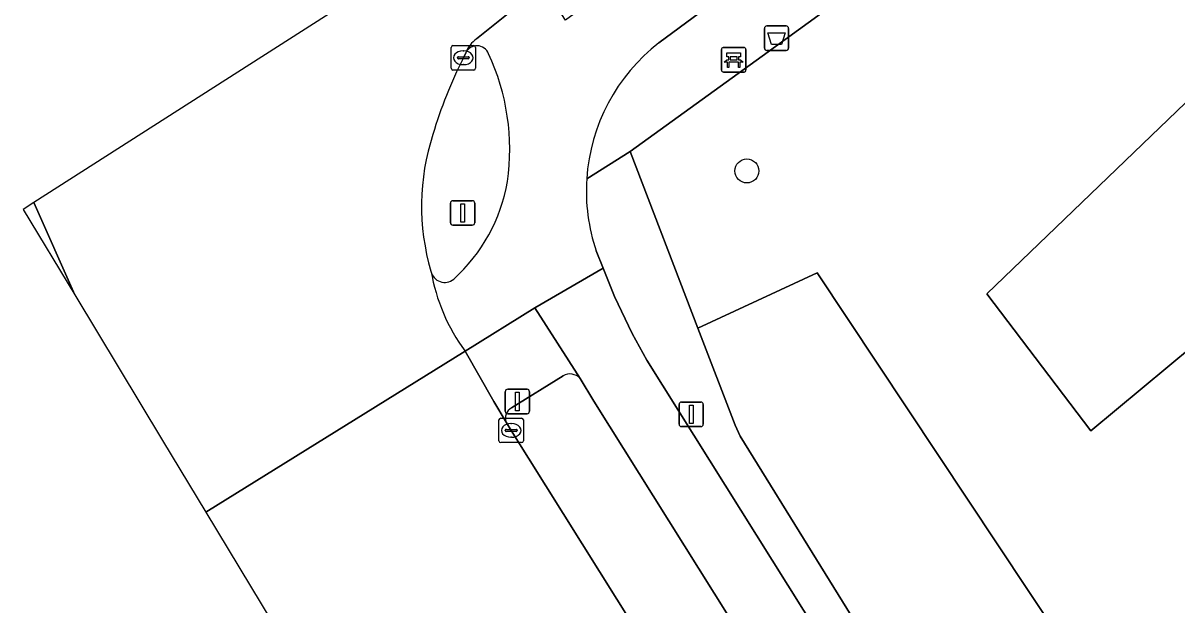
# Model space of a CAD drawing. Extents: x 160077 to 160948, y 386481 to 387498.
# Drawn here: x 160076.6 to 160123.71, y 387307.04 to 387330.8 of the extents above; entities that cross this region are included whole.
import ezdxf

# ---------------------------------------------------------------- set-up
doc = ezdxf.new("R2010")
doc.units = 0
for name, color, linetype in [('IMGEO_Afvalbak', 7, 'Continuous'), ('IMGEO_Bank', 7, 'Continuous'), ('IMGEO_Berm_groen', 7, 'Continuous'), ('IMGEO_Boom', 7, 'Continuous'), ('IMGEO_Fietspad_gesloten', 7, 'Continuous'), ('IMGEO_Groenvoorziening', 7, 'Continuous'), ('IMGEO_Kolk', 7, 'Continuous'), ('IMGEO_Lichtmast', 7, 'Continuous'), ('IMGEO_OVBaan_gesloten', 7, 'Continuous'), ('IMGEO_Portaal', 7, 'Continuous'), ('IMGEO_Rijbaan_regionaal_gesloten', 7, 'Continuous'), ('IMGEO_Verkeerseiland_groen', 7, 'Continuous'), ('IMGEO_Voetpad_gesloten', 7, 'Continuous'), ('IMGEO_Voetpad_open', 7, 'Continuous')]:
    doc.layers.add(name, color=color, linetype=linetype)

msp = doc.modelspace()

# ---------------------------------------------------------------- linework, layer by layer
at = {"layer": 'IMGEO_Afvalbak'}
for p, q in [((160106.966, 387330.678), (160107.756, 387330.678)), ((160107.756, 387330.678), (160106.966, 387330.678)), ((160106.866, 387329.778), (160106.866, 387330.578)), ((160106.866, 387330.578), (160106.866, 387329.778)), ((160107.856, 387330.578), (160107.856, 387329.778)), ((160107.856, 387329.778), (160107.856, 387330.578)), ((160107.756, 387329.678), (160106.966, 387329.678)), ((160106.966, 387329.678), (160107.756, 387329.678))]:
    msp.add_line(p, q, dxfattribs=at)
msp.add_lwpolyline([(160107.009, 387330.392), (160107.713, 387330.392), (160107.564, 387329.922), (160107.158, 387329.922), (160107.009, 387330.392)], dxfattribs=at)
for centre, start, end in [((160106.966, 387330.578), 90, 180), ((160106.966, 387330.578), 90, 180), ((160107.756, 387330.578), 0, 90), ((160107.756, 387330.578), 360, 90), ((160106.966, 387329.778), 180, 270), ((160106.966, 387329.778), 180, 270), ((160107.756, 387329.778), 270, 0), ((160107.756, 387329.778), 270, 0)]:
    msp.add_arc(centre, 0.1, start, end, dxfattribs=at)
at = {"layer": 'IMGEO_Bank'}
for p, q in [((160105.112, 387328.873), (160105.112, 387329.714)), ((160105.112, 387329.714), (160105.112, 387328.873)), ((160105.187, 387329.798), (160106.028, 387329.798)), ((160106.028, 387329.798), (160105.187, 387329.798)), ((160106.112, 387329.723), (160106.112, 387328.882)), ((160106.112, 387328.882), (160106.112, 387329.723)), ((160105.421, 387329.304), (160105.421, 387329.41)), ((160105.465, 387329.41), (160105.465, 387329.304)), ((160105.753, 387329.416), (160105.471, 387329.416)), ((160105.471, 387329.298), (160105.753, 387329.298)), ((160105.759, 387329.304), (160105.759, 387329.41)), ((160105.803, 387329.41), (160105.803, 387329.304)), ((160106.037, 387328.798), (160105.196, 387328.798)), ((160105.196, 387328.798), (160106.037, 387328.798)), ((160105.809, 387329.196), (160105.416, 387329.196))]:
    msp.add_line(p, q, dxfattribs=at)
for points in [[(160105.359, 387329.196), (160105.217, 387329.196), (160105.329, 387329.298), (160105.415, 387329.298)], [(160105.415, 387329.416), (160105.329, 387329.416), (160105.329, 387329.577), (160105.892, 387329.577), (160105.892, 387329.416), (160105.809, 387329.416)], [(160105.809, 387329.298), (160105.892, 387329.298), (160106.004, 387329.196), (160105.865, 387329.196)], [(160105.409, 387329.189), (160105.409, 387328.982), (160105.366, 387328.982), (160105.366, 387329.189)], [(160105.859, 387329.189), (160105.859, 387328.982), (160105.815, 387328.982), (160105.815, 387329.189)]]:
    msp.add_lwpolyline(points, dxfattribs=at)
for centre, radius, start, end in [((160105.19, 387329.72), 0.0779, 92.4484, 184.2845), ((160105.19, 387329.72), 0.0779, 92.4484, 184.2845), ((160106.034, 387329.72), 0.0779, 2.4484, 94.2845), ((160106.034, 387329.72), 0.0779, 2.4484, 94.2845), ((160105.414, 387329.409), 0.00671, 2.8957, 87.1043), ((160105.414, 387329.305), 0.00671, 272.8957, 357.1043), ((160105.471, 387329.409), 0.00671, 92.8957, 177.1043), ((160105.471, 387329.305), 0.00671, 182.8957, 267.1043), ((160105.753, 387329.409), 0.00671, 2.8957, 87.1043), ((160105.753, 387329.305), 0.00671, 272.8957, 357.1043), ((160105.81, 387329.409), 0.00671, 92.8957, 177.1043), ((160105.81, 387329.305), 0.00671, 182.8957, 267.1043), ((160105.19, 387328.876), 0.0779, 182.4484, 274.2845), ((160105.19, 387328.876), 0.0779, 182.4484, 274.2845), ((160105.359, 387329.189), 0.00671, 2.8957, 87.1043), ((160105.416, 387329.189), 0.00671, 92.8957, 177.1043), ((160105.808, 387329.189), 0.00671, 2.8957, 87.1043), ((160105.865, 387329.189), 0.00671, 92.8957, 177.1043), ((160106.034, 387328.876), 0.0779, 272.4484, 4.2845), ((160106.034, 387328.876), 0.0779, 272.4484, 4.2845)]:
    msp.add_arc(centre, radius, start, end, dxfattribs=at)
at = {"layer": 'IMGEO_Berm_groen'}
for points in [[(160098.648, 387316.391), (160096.542, 387315.086)], [(160125.245, 387274.696), (160122.542, 387279.222), (160099.906, 387315.367), (160099.341, 387316.28)], [(160096.318, 387314.501), (160096.531, 387314.167), (160101.546, 387306.151), (160106.581, 387298.148), (160112.126, 387289.301), (160117.165, 387281.298)]]:
    msp.add_lwpolyline(points, dxfattribs=at)
for centre, radius, start, end in [((160098.93, 387315.935), 0.536, 40.0182, 121.7819), ((160096.794, 387314.654), 0.5, 120.2521, 197.8436)]:
    msp.add_arc(centre, radius, start, end, dxfattribs=at)
at = {"layer": 'IMGEO_Boom'}
msp.add_circle((160106.151, 387324.76), 0.489, dxfattribs=at)
at = {"layer": 'IMGEO_Fietspad_gesloten'}
for points in [[(160102.559, 387329.987), (160105.052, 387331.844), (160103.253, 387334.242), (160101.156, 387332.685), (160098.74, 387330.916), (160097.829, 387332.341), (160095.117, 387330.153)], [(160094.645, 387317.405), (160097.499, 387319.172), (160100.284, 387320.786), (160100.002, 387321.494)], [(160129.06, 387274.05), (160114.864, 387296.614), (160102.066, 387317.033), (160101.473, 387318.123), (160100.745, 387319.628), (160100.284, 387320.786), (160097.499, 387319.172), (160099.341, 387316.28), (160099.906, 387315.367), (160122.542, 387279.222), (160125.245, 387274.696)]]:
    msp.add_lwpolyline(points, dxfattribs=at)
for centre, radius, start, end in [((160095.772, 387329.188), 1.166, 124.18, 160.4712), ((160095.132, 387329.363), 0.507, 21.0736, 154.875), ((160107.238, 387323.948), 7.64, 127.7667, 176.3126), ((160087.228, 387325.646), 9.241, 351.7874, 24.9551), ((160089.532, 387325.502), 6.943, 312.0535, 350.2464), ((160107.216, 387323.943), 7.619, 176.2636, 198.7472), ((160093.812, 387320.778), 0.568, 191.6051, 310.6373), ((160100.986, 387322.035), 7.852, 190.0593, 216.1383)]:
    msp.add_arc(centre, radius, start, end, dxfattribs=at)
at = {"layer": 'IMGEO_Groenvoorziening'}
for points in [[(160141.124, 387326.758), (160139.057, 387329.83), (160120.193, 387314.153), (160115.943, 387319.74), (160135, 387338.07), (160133.048, 387341.231), (160133.36, 387341.629), (160130.296, 387346.507), (160106.771, 387329.448), (160101.386, 387325.554), (160104.15, 387318.343), (160109.024, 387320.599), (160139.785, 387274.28), (160141.641, 387274.55), (160146.224, 387275.251), (160154.726, 387276.548), (160149.674, 387308.189), (160144.653, 387307.431)], [(160138.029, 387334.168), (160136.222, 387337.057), (160133.57, 387341.295), (160133.36, 387341.629), (160133.048, 387341.231), (160135, 387338.07), (160115.943, 387319.74), (160120.193, 387314.153), (160139.057, 387329.83), (160141.124, 387326.758), (160144.653, 387307.431), (160149.674, 387308.189), (160148.112, 387317.97), (160147.999, 387318.151), (160147.536, 387318.896), (160140.514, 387330.194)], [(160104.15, 387318.343), (160105.669, 387314.379), (160105.879, 387313.937), (160112.11, 387303.867), (160121.033, 387289.768), (160129.934, 387275.653), (160130.837, 387274.317), (160132.053, 387273.157), (160139.785, 387274.28), (160109.024, 387320.599)]]:
    msp.add_lwpolyline(points, close=True, dxfattribs=at)
at = {"layer": 'IMGEO_Kolk'}
for p, q in [((160094.077, 387328.954), (160094.077, 387329.806)), ((160094.152, 387329.88), (160095.004, 387329.88)), ((160095.078, 387329.806), (160095.078, 387328.954)), ((160094.336, 387329.374), (160094.336, 387329.386)), ((160094.774, 387329.337), (160094.376, 387329.337)), ((160094.379, 387329.423), (160094.777, 387329.423)), ((160094.565, 387329.66), (160094.59, 387329.66)), ((160094.82, 387329.386), (160094.82, 387329.374)), ((160095.004, 387328.88), (160094.152, 387328.88)), ((160094.588, 387329.1), (160094.563, 387329.1)), ((160096.105, 387314.667), (160096.957, 387314.667)), ((160096.03, 387313.741), (160096.03, 387314.593)), ((160096.289, 387314.161), (160096.289, 387314.173)), ((160096.332, 387314.21), (160096.73, 387314.21)), ((160096.518, 387314.447), (160096.543, 387314.447)), ((160096.773, 387314.173), (160096.773, 387314.161)), ((160097.031, 387314.593), (160097.031, 387313.741)), ((160096.727, 387314.124), (160096.329, 387314.124)), ((160096.541, 387313.887), (160096.516, 387313.887)), ((160096.957, 387313.667), (160096.105, 387313.667))]:
    msp.add_line(p, q, dxfattribs=at)
for points in [[(160094.077, 387328.954), (160094.077, 387329.806)], [(160094.152, 387329.88), (160095.004, 387329.88)], [(160095.078, 387329.806), (160095.078, 387328.954)], [(160095.004, 387328.88), (160094.152, 387328.88)], [(160096.105, 387314.667), (160096.957, 387314.667)], [(160096.03, 387313.741), (160096.03, 387314.593)], [(160097.031, 387314.593), (160097.031, 387313.741)], [(160096.957, 387313.667), (160096.105, 387313.667)]]:
    msp.add_lwpolyline(points, dxfattribs=at)
for centre, radius, start, end in [((160094.154, 387329.804), 0.0765, 91.552, 178.448), ((160094.154, 387329.804), 0.0765, 91.552, 178.448), ((160095.002, 387329.804), 0.0765, 1.552, 88.448), ((160095.002, 387329.804), 0.0765, 1.552, 88.448), ((160094.376, 387329.383), 0.0403, 85.8775, 175.7526), ((160094.373, 387329.373), 0.0366, 178.938, 274.7102), ((160094.777, 387329.38), 0.043, 264.8664, 352.4533), ((160094.781, 387329.385), 0.0386, 1.7309, 96.639), ((160094.154, 387328.956), 0.0765, 181.552, 268.448), ((160094.154, 387328.956), 0.0765, 181.552, 268.448), ((160095.002, 387328.956), 0.0765, 271.552, 358.448), ((160095.002, 387328.956), 0.0765, 271.552, 358.448), ((160096.107, 387314.591), 0.0765, 91.552, 178.448), ((160096.107, 387314.591), 0.0765, 91.552, 178.448), ((160096.955, 387314.591), 0.0765, 1.552, 88.448), ((160096.955, 387314.591), 0.0765, 1.552, 88.448), ((160096.329, 387314.17), 0.0403, 85.8775, 175.7526), ((160096.326, 387314.16), 0.0366, 178.938, 274.7102), ((160096.73, 387314.167), 0.043, 264.8664, 352.4533), ((160096.734, 387314.172), 0.0386, 1.7309, 96.639), ((160096.107, 387313.743), 0.0765, 181.552, 268.448), ((160096.107, 387313.743), 0.0765, 181.552, 268.448), ((160096.955, 387313.743), 0.0765, 271.552, 358.448), ((160096.955, 387313.743), 0.0765, 271.552, 358.448)]:
    msp.add_arc(centre, radius, start, end, dxfattribs=at)
for centre, major_axis, ratio, start_param, end_param in [((160094.564, 387329.38), (-0.387, 0.002), 0.722429, 4.712389, 7.853982), ((160094.589, 387329.38), (-0.39, 0.002), 0.717154, 1.570796, 4.712389), ((160096.517, 387314.167), (-0.387, 0.002), 0.722429, 4.712389, 7.853982), ((160096.542, 387314.167), (-0.39, 0.002), 0.717154, 1.570796, 4.712389)]:
    msp.add_ellipse(centre, major_axis=major_axis, ratio=ratio, start_param=start_param, end_param=end_param, dxfattribs=at)
at = {"layer": 'IMGEO_Lichtmast'}
for p, q in [((160096.288, 387314.947), (160096.288, 387315.747)), ((160096.288, 387315.747), (160096.288, 387314.947)), ((160096.388, 387315.847), (160097.178, 387315.847)), ((160097.178, 387315.847), (160096.388, 387315.847)), ((160097.278, 387315.747), (160097.278, 387314.947)), ((160097.278, 387314.947), (160097.278, 387315.747)), ((160103.382, 387314.423), (160103.382, 387315.223)), ((160103.382, 387315.223), (160103.382, 387314.423)), ((160103.482, 387315.323), (160104.272, 387315.323)), ((160104.272, 387315.323), (160103.482, 387315.323)), ((160104.372, 387315.223), (160104.372, 387314.423)), ((160104.372, 387314.423), (160104.372, 387315.223)), ((160097.178, 387314.847), (160096.388, 387314.847)), ((160096.388, 387314.847), (160097.178, 387314.847)), ((160104.272, 387314.323), (160103.482, 387314.323)), ((160103.482, 387314.323), (160104.272, 387314.323))]:
    msp.add_line(p, q, dxfattribs=at)
for points in [[(160096.708, 387315.722), (160096.858, 387315.722), (160096.858, 387314.972), (160096.708, 387314.972), (160096.708, 387315.722)], [(160103.802, 387315.198), (160103.952, 387315.198), (160103.952, 387314.448), (160103.802, 387314.448), (160103.802, 387315.198)]]:
    msp.add_lwpolyline(points, dxfattribs=at)
for centre, start, end in [((160096.388, 387315.747), 90, 180), ((160096.388, 387315.747), 90, 180), ((160097.178, 387315.747), 0, 90), ((160097.178, 387315.747), 360, 90), ((160103.482, 387315.223), 90, 180), ((160103.482, 387315.223), 90, 180), ((160104.272, 387315.223), 0, 90), ((160104.272, 387315.223), 360, 90), ((160096.388, 387314.947), 180, 270), ((160096.388, 387314.947), 180, 270), ((160097.178, 387314.947), 270, 0), ((160097.178, 387314.947), 270, 0), ((160103.482, 387314.423), 180, 270), ((160103.482, 387314.423), 180, 270), ((160104.272, 387314.423), 270, 0), ((160104.272, 387314.423), 270, 0)]:
    msp.add_arc(centre, 0.1, start, end, dxfattribs=at)
at = {"layer": 'IMGEO_OVBaan_gesloten'}
msp.add_lwpolyline([(160077.046, 387323.47), (160076.604, 387323.187), (160078.711, 387319.696), (160077.046, 387323.47)], dxfattribs=at)
at = {"layer": 'IMGEO_Portaal'}
for p, q in [((160094.051, 387322.646), (160094.051, 387323.446)), ((160094.051, 387323.446), (160094.051, 387322.646)), ((160094.151, 387323.546), (160094.941, 387323.546)), ((160094.941, 387323.546), (160094.151, 387323.546)), ((160095.041, 387323.446), (160095.041, 387322.646)), ((160095.041, 387322.646), (160095.041, 387323.446)), ((160094.941, 387322.546), (160094.151, 387322.546)), ((160094.151, 387322.546), (160094.941, 387322.546))]:
    msp.add_line(p, q, dxfattribs=at)
msp.add_lwpolyline([(160094.471, 387323.421), (160094.621, 387323.421), (160094.621, 387322.671), (160094.471, 387322.671), (160094.471, 387323.421)], dxfattribs=at)
for centre, start, end in [((160094.151, 387323.446), 90, 180), ((160094.151, 387323.446), 90, 180), ((160094.941, 387323.446), 0, 90), ((160094.941, 387323.446), 360, 90), ((160094.151, 387322.646), 180, 270), ((160094.151, 387322.646), 180, 270), ((160094.941, 387322.646), 270, 0), ((160094.941, 387322.646), 270, 0)]:
    msp.add_arc(centre, 0.1, start, end, dxfattribs=at)
at = {"layer": 'IMGEO_Rijbaan_regionaal_gesloten'}
for points in [[(160095.117, 387330.153), (160097.829, 387332.341), (160095.802, 387335.473), (160077.046, 387323.47), (160078.711, 387319.696), (160082.298, 387313.754), (160084.061, 387310.833)], [(160094.578, 387329.38), (160094.673, 387329.578)], [(160084.061, 387310.833), (160094.645, 387317.405)], [(160117.165, 387281.298), (160112.126, 387289.301), (160106.581, 387298.148), (160101.546, 387306.151), (160096.531, 387314.167), (160096.318, 387314.501), (160095.816, 387315.349), (160094.645, 387317.405), (160084.061, 387310.833), (160095.955, 387291.129), (160118.75, 387255.247)]]:
    msp.add_lwpolyline(points, dxfattribs=at)
for centre, radius, start, end in [((160095.772, 387329.188), 1.166, 124.18, 160.4712), ((160111.415, 387320.887), 18.858, 153.2341, 163.479), ((160102.272, 387323.327), 9.402, 161.8852, 196.4532), ((160100.986, 387322.035), 7.852, 190.0593, 216.1383)]:
    msp.add_arc(centre, radius, start, end, dxfattribs=at)
at = {"layer": 'IMGEO_Verkeerseiland_groen'}
msp.add_lwpolyline([(160094.673, 387329.578), (160094.578, 387329.38)], dxfattribs=at)
for centre, radius, start, end in [((160095.132, 387329.363), 0.507, 21.0736, 154.875), ((160111.415, 387320.887), 18.858, 153.2341, 163.479), ((160087.228, 387325.646), 9.241, 351.7874, 24.9551), ((160102.272, 387323.327), 9.402, 161.8852, 196.4532), ((160089.532, 387325.502), 6.943, 312.0535, 350.2464), ((160093.812, 387320.778), 0.568, 191.6051, 310.6373)]:
    msp.add_arc(centre, radius, start, end, dxfattribs=at)
at = {"layer": 'IMGEO_Voetpad_gesloten'}
for points in [[(160099.341, 387316.28), (160097.499, 387319.172), (160094.645, 387317.405)], [(160094.645, 387317.405), (160095.816, 387315.349), (160096.318, 387314.501)], [(160096.542, 387315.086), (160098.648, 387316.391)]]:
    msp.add_lwpolyline(points, dxfattribs=at)
for centre, radius, start, end in [((160098.93, 387315.935), 0.536, 40.0182, 121.7819), ((160096.794, 387314.654), 0.5, 120.2521, 197.8436)]:
    msp.add_arc(centre, radius, start, end, dxfattribs=at)
at = {"layer": 'IMGEO_Voetpad_open'}
for points in [[(160099.614, 387324.439), (160101.386, 387325.554), (160106.771, 387329.448), (160130.296, 387346.507), (160136.196, 387350.879), (160142.361, 387354.983), (160281.905, 387442.396)], [(160124.516, 387345.828), (160120.167, 387342.659), (160112.133, 387336.88), (160109.714, 387335.223), (160105.052, 387331.844), (160102.559, 387329.987)], [(160105.879, 387313.937), (160105.669, 387314.379), (160104.15, 387318.343), (160101.386, 387325.554), (160099.614, 387324.439)], [(160100.002, 387321.494), (160100.284, 387320.786), (160100.745, 387319.628), (160101.473, 387318.123), (160102.066, 387317.033), (160114.864, 387296.614), (160129.06, 387274.05)], [(160137.215, 387267.43), (160139.615, 387268.878), (160132.053, 387273.157), (160130.837, 387274.317), (160129.934, 387275.653), (160121.033, 387289.768), (160112.11, 387303.867), (160105.879, 387313.937)]]:
    msp.add_lwpolyline(points, dxfattribs=at)
for centre, radius, start, end in [((160107.238, 387323.948), 7.64, 127.7667, 176.3126), ((160107.216, 387323.943), 7.619, 176.2636, 198.7472)]:
    msp.add_arc(centre, radius, start, end, dxfattribs=at)

doc.saveas('drawing.dxf')
